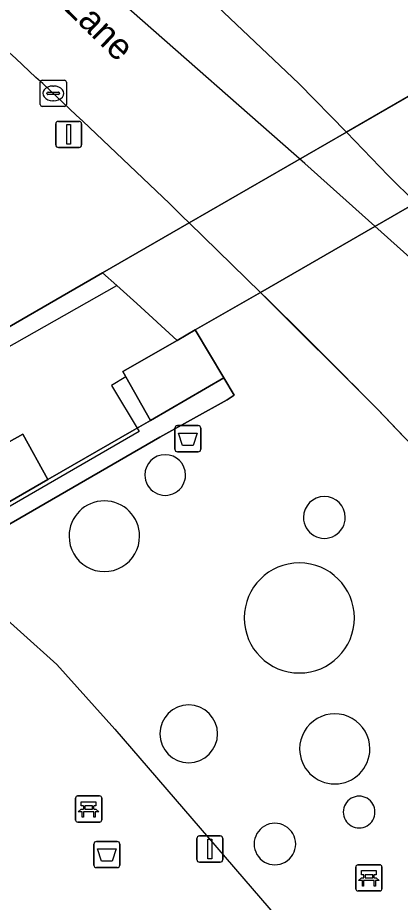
# Model space of a CAD drawing. Extents: x 155018 to 156648, y 383979 to 385733.
# Drawn here: x 155950.01 to 155964.63, y 385020.95 to 385054.75 of the extents above; entities that cross this region are included whole.
import ezdxf

# ---------------------------------------------------------------- set-up
doc = ezdxf.new("R2010")
doc.units = 0
for name, color, linetype in [('IMGEO_Afvalbak', 7, 'Continuous'), ('IMGEO_Bank', 7, 'Continuous'), ('IMGEO_Dek', 7, 'Continuous'), ('IMGEO_Groenvoorziening', 7, 'Continuous'), ('IMGEO_Hek', 7, 'Continuous'), ('IMGEO_Kolk', 7, 'Continuous'), ('IMGEO_Lichtmast', 7, 'Continuous'), ('IMGEO_Lijnafwatering', 7, 'Continuous'), ('IMGEO_Openbare_ruimte_label', 7, 'Continuous'), ('IMGEO_OVBaan_gesloten', 7, 'Continuous'), ('IMGEO_Pand', 7, 'Continuous'), ('IMGEO_Pand_overbouw', 7, 'Continuous'), ('IMGEO_Rijbaan_lokaal_open', 7, 'Continuous'), ('IMGEO_Voetpad_gesloten', 7, 'Continuous'), ('IMGEO_Voetpad_open', 7, 'Continuous')]:
    doc.layers.add(name, color=color, linetype=linetype)

msp = doc.modelspace()

# ---------------------------------------------------------------- linework, layer by layer
at = {"layer": 'IMGEO_Afvalbak'}
for p, q in [((155956.118, 385039.163), (155956.908, 385039.163)), ((155956.908, 385039.163), (155956.118, 385039.163)), ((155956.018, 385038.263), (155956.018, 385039.063)), ((155956.018, 385039.063), (155956.018, 385038.263)), ((155957.008, 385039.063), (155957.008, 385038.263)), ((155957.008, 385038.263), (155957.008, 385039.063)), ((155956.908, 385038.163), (155956.118, 385038.163)), ((155956.118, 385038.163), (155956.908, 385038.163)), ((155953.022, 385023.272), (155953.812, 385023.272)), ((155953.812, 385023.272), (155953.022, 385023.272)), ((155952.922, 385022.372), (155952.922, 385023.172)), ((155952.922, 385023.172), (155952.922, 385022.372)), ((155953.912, 385023.172), (155953.912, 385022.372)), ((155953.912, 385022.372), (155953.912, 385023.172)), ((155953.812, 385022.272), (155953.022, 385022.272)), ((155953.022, 385022.272), (155953.812, 385022.272))]:
    msp.add_line(p, q, dxfattribs=at)
for points in [[(155956.161, 385038.877), (155956.865, 385038.877), (155956.716, 385038.407), (155956.31, 385038.407), (155956.161, 385038.877)], [(155953.065, 385022.986), (155953.769, 385022.986), (155953.62, 385022.516), (155953.214, 385022.516), (155953.065, 385022.986)]]:
    msp.add_lwpolyline(points, dxfattribs=at)
for centre, start, end in [((155956.118, 385039.063), 90, 180), ((155956.118, 385039.063), 90, 180), ((155956.908, 385039.063), 0, 90), ((155956.908, 385039.063), 360, 90), ((155956.118, 385038.263), 180, 270), ((155956.118, 385038.263), 180, 270), ((155956.908, 385038.263), 270, 0), ((155956.908, 385038.263), 270, 0), ((155953.022, 385023.172), 90, 180), ((155953.022, 385023.172), 90, 180), ((155953.812, 385023.172), 0, 90), ((155953.812, 385023.172), 360, 90), ((155953.022, 385022.372), 180, 270), ((155953.022, 385022.372), 180, 270), ((155953.812, 385022.372), 270, 0), ((155953.812, 385022.372), 270, 0)]:
    msp.add_arc(centre, 0.1, start, end, dxfattribs=at)
at = {"layer": 'IMGEO_Bank'}
for p, q in [((155952.222, 385024.088), (155952.222, 385024.929)), ((155952.222, 385024.929), (155952.222, 385024.088)), ((155952.297, 385025.013), (155953.138, 385025.013)), ((155953.138, 385025.013), (155952.297, 385025.013)), ((155953.222, 385024.938), (155953.222, 385024.097)), ((155953.222, 385024.097), (155953.222, 385024.938)), ((155952.531, 385024.519), (155952.531, 385024.625)), ((155952.575, 385024.625), (155952.575, 385024.519)), ((155952.863, 385024.631), (155952.581, 385024.631)), ((155952.869, 385024.519), (155952.869, 385024.625)), ((155952.913, 385024.625), (155952.913, 385024.519)), ((155952.919, 385024.411), (155952.526, 385024.411)), ((155952.581, 385024.513), (155952.863, 385024.513)), ((155953.147, 385024.013), (155952.306, 385024.013)), ((155952.306, 385024.013), (155953.147, 385024.013)), ((155962.934, 385021.455), (155962.934, 385022.296)), ((155962.934, 385022.296), (155962.934, 385021.455)), ((155963.009, 385022.38), (155963.85, 385022.38)), ((155963.85, 385022.38), (155963.009, 385022.38)), ((155963.934, 385022.305), (155963.934, 385021.464)), ((155963.934, 385021.464), (155963.934, 385022.305)), ((155963.243, 385021.886), (155963.243, 385021.992)), ((155963.287, 385021.992), (155963.287, 385021.886)), ((155963.575, 385021.998), (155963.293, 385021.998)), ((155963.293, 385021.88), (155963.575, 385021.88)), ((155963.581, 385021.886), (155963.581, 385021.992)), ((155963.625, 385021.992), (155963.625, 385021.886)), ((155963.631, 385021.778), (155963.238, 385021.778)), ((155963.859, 385021.38), (155963.018, 385021.38)), ((155963.018, 385021.38), (155963.859, 385021.38))]:
    msp.add_line(p, q, dxfattribs=at)
for points in [[(155952.525, 385024.631), (155952.439, 385024.631), (155952.439, 385024.792), (155953.002, 385024.792), (155953.002, 385024.631), (155952.919, 385024.631)], [(155952.469, 385024.411), (155952.327, 385024.411), (155952.439, 385024.513), (155952.525, 385024.513)], [(155952.519, 385024.404), (155952.519, 385024.197), (155952.476, 385024.197), (155952.476, 385024.404)], [(155952.919, 385024.513), (155953.002, 385024.513), (155953.114, 385024.411), (155952.975, 385024.411)], [(155952.969, 385024.404), (155952.969, 385024.197), (155952.925, 385024.197), (155952.925, 385024.404)], [(155963.181, 385021.778), (155963.039, 385021.778), (155963.151, 385021.88), (155963.237, 385021.88)], [(155963.237, 385021.998), (155963.151, 385021.998), (155963.151, 385022.159), (155963.714, 385022.159), (155963.714, 385021.998), (155963.631, 385021.998)], [(155963.631, 385021.88), (155963.714, 385021.88), (155963.826, 385021.778), (155963.687, 385021.778)], [(155963.231, 385021.771), (155963.231, 385021.564), (155963.188, 385021.564), (155963.188, 385021.771)], [(155963.681, 385021.771), (155963.681, 385021.564), (155963.637, 385021.564), (155963.637, 385021.771)]]:
    msp.add_lwpolyline(points, dxfattribs=at)
for centre, radius, start, end in [((155952.3, 385024.935), 0.0779, 92.4484, 184.2845), ((155952.3, 385024.935), 0.0779, 92.4484, 184.2845), ((155953.144, 385024.935), 0.0779, 2.4484, 94.2845), ((155953.144, 385024.935), 0.0779, 2.4484, 94.2845), ((155952.524, 385024.624), 0.00671, 2.8957, 87.1043), ((155952.581, 385024.624), 0.00671, 92.8957, 177.1043), ((155952.863, 385024.624), 0.00671, 2.8957, 87.1043), ((155952.92, 385024.624), 0.00671, 92.8957, 177.1043), ((155952.469, 385024.404), 0.00671, 2.8957, 87.1043), ((155952.526, 385024.404), 0.00671, 92.8957, 177.1043), ((155952.524, 385024.52), 0.00671, 272.8957, 357.1043), ((155952.581, 385024.52), 0.00671, 182.8957, 267.1043), ((155952.863, 385024.52), 0.00671, 272.8957, 357.1043), ((155952.92, 385024.52), 0.00671, 182.8957, 267.1043), ((155952.918, 385024.404), 0.00671, 2.8957, 87.1043), ((155952.975, 385024.404), 0.00671, 92.8957, 177.1043), ((155952.3, 385024.091), 0.0779, 182.4484, 274.2845), ((155952.3, 385024.091), 0.0779, 182.4484, 274.2845), ((155953.144, 385024.091), 0.0779, 272.4484, 4.2845), ((155953.144, 385024.091), 0.0779, 272.4484, 4.2845), ((155963.012, 385022.302), 0.0779, 92.4484, 184.2845), ((155963.012, 385022.302), 0.0779, 92.4484, 184.2845), ((155963.856, 385022.302), 0.0779, 2.4484, 94.2845), ((155963.856, 385022.302), 0.0779, 2.4484, 94.2845), ((155963.236, 385021.991), 0.00671, 2.8957, 87.1043), ((155963.236, 385021.887), 0.00671, 272.8957, 357.1043), ((155963.293, 385021.991), 0.00671, 92.8957, 177.1043), ((155963.293, 385021.887), 0.00671, 182.8957, 267.1043), ((155963.575, 385021.991), 0.00671, 2.8957, 87.1043), ((155963.575, 385021.887), 0.00671, 272.8957, 357.1043), ((155963.632, 385021.991), 0.00671, 92.8957, 177.1043), ((155963.632, 385021.887), 0.00671, 182.8957, 267.1043), ((155963.181, 385021.771), 0.00671, 2.8957, 87.1043), ((155963.238, 385021.771), 0.00671, 92.8957, 177.1043), ((155963.63, 385021.771), 0.00671, 2.8957, 87.1043), ((155963.687, 385021.771), 0.00671, 92.8957, 177.1043), ((155963.012, 385021.458), 0.0779, 182.4484, 274.2845), ((155963.012, 385021.458), 0.0779, 182.4484, 274.2845), ((155963.856, 385021.458), 0.0779, 272.4484, 4.2845), ((155963.856, 385021.458), 0.0779, 272.4484, 4.2845)]:
    msp.add_arc(centre, radius, start, end, dxfattribs=at)
at = {"layer": 'IMGEO_Dek'}
msp.add_lwpolyline([(155964.931, 385051.744), (155962.573, 385050.383), (155956.564, 385046.918), (155959.29, 385044.258), (155960.035, 385043.522), (155960.778, 385042.784), (155961.52, 385042.045), (155962.26, 385041.304), (155962.998, 385040.561), (155963.734, 385039.816), (155965.63, 385037.827)], dxfattribs=at)
at = {"layer": 'IMGEO_Groenvoorziening'}
msp.add_lwpolyline([(155951.159, 385037.1), (155950.201, 385038.835), (155941.901, 385034.185), (155942.896, 385032.331)], close=True, dxfattribs=at)
for centre, radius, start, end in [((155955.647, 385037.277), 0.777, 0.0369, 179.9631), ((155955.647, 385037.277), 0.777, 179.9631, 0.0369), ((155961.731, 385035.657), 0.8, 0.0717, 179.9283), ((155953.321, 385034.938), 1.349, 0.0212, 179.9788), ((155961.731, 385035.657), 0.8, 179.9284, 0.0716), ((155953.321, 385034.938), 1.349, 179.9788, 0.0212), ((155960.773, 385031.815), 2.104, 0, 180), ((155960.773, 385031.815), 2.104, 180, 0), ((155956.547, 385027.386), 1.103, 0, 180), ((155962.129, 385026.811), 1.342, 359.9786, 180.0214), ((155956.547, 385027.386), 1.103, 180, 0), ((155962.129, 385026.811), 1.342, 180.0214, 359.9786), ((155963.06, 385024.397), 0.606, 359.9527, 180.0473), ((155963.06, 385024.395), 0.606, 179.9527, 0.0473), ((155959.841, 385023.175), 0.795, 359.9639, 180.0361), ((155959.841, 385023.175), 0.795, 179.9639, 0.0361)]:
    msp.add_arc(centre, radius, start, end, dxfattribs=at)
at = {"layer": 'IMGEO_Hek'}
for points in [[(155953.257, 385045.01), (155948.128, 385042.049)], [(155953.257, 385045.01), (155953.799, 385044.517)], [(155953.799, 385044.517), (155954.559, 385043.827)], [(155954.559, 385043.827), (155956.103, 385042.424)], [(155931.817, 385025.064), (155955.448, 385038.728)]]:
    msp.add_lwpolyline(points, dxfattribs=at)
at = {"layer": 'IMGEO_Kolk'}
for p, q in [((155950.868, 385051.436), (155950.868, 385052.288)), ((155950.943, 385052.362), (155951.795, 385052.362)), ((155951.869, 385052.288), (155951.869, 385051.436)), ((155951.356, 385052.142), (155951.381, 385052.142)), ((155951.127, 385051.856), (155951.127, 385051.868)), ((155951.565, 385051.819), (155951.167, 385051.819)), ((155951.17, 385051.905), (155951.568, 385051.905)), ((155951.611, 385051.868), (155951.611, 385051.856)), ((155951.795, 385051.362), (155950.943, 385051.362)), ((155951.379, 385051.582), (155951.354, 385051.582))]:
    msp.add_line(p, q, dxfattribs=at)
for points in [[(155950.868, 385051.436), (155950.868, 385052.288)], [(155950.943, 385052.362), (155951.795, 385052.362)], [(155951.869, 385052.288), (155951.869, 385051.436)], [(155951.795, 385051.362), (155950.943, 385051.362)]]:
    msp.add_lwpolyline(points, dxfattribs=at)
for centre, radius, start, end in [((155950.945, 385052.286), 0.0765, 91.552, 178.448), ((155950.945, 385052.286), 0.0765, 91.552, 178.448), ((155951.793, 385052.286), 0.0765, 1.552, 88.448), ((155951.793, 385052.286), 0.0765, 1.552, 88.448), ((155951.167, 385051.865), 0.0403, 85.8775, 175.7526), ((155951.164, 385051.855), 0.0366, 178.938, 274.7102), ((155951.568, 385051.862), 0.043, 264.8664, 352.4533), ((155951.572, 385051.867), 0.0386, 1.7309, 96.639), ((155950.945, 385051.438), 0.0765, 181.552, 268.448), ((155950.945, 385051.438), 0.0765, 181.552, 268.448), ((155951.793, 385051.438), 0.0765, 271.552, 358.448), ((155951.793, 385051.438), 0.0765, 271.552, 358.448)]:
    msp.add_arc(centre, radius, start, end, dxfattribs=at)
for centre, major_axis, ratio, start_param, end_param in [((155951.355, 385051.862), (-0.387, 0.002), 0.722429, 4.712389, 7.853982), ((155951.38, 385051.862), (-0.39, 0.002), 0.717154, 1.570796, 4.712389)]:
    msp.add_ellipse(centre, major_axis=major_axis, ratio=ratio, start_param=start_param, end_param=end_param, dxfattribs=at)
at = {"layer": 'IMGEO_Lichtmast'}
for p, q in [((155951.464, 385049.893), (155951.464, 385050.693)), ((155951.464, 385050.693), (155951.464, 385049.893)), ((155951.564, 385050.793), (155952.354, 385050.793)), ((155952.354, 385050.793), (155951.564, 385050.793)), ((155952.454, 385050.693), (155952.454, 385049.893)), ((155952.454, 385049.893), (155952.454, 385050.693)), ((155952.354, 385049.793), (155951.564, 385049.793)), ((155951.564, 385049.793), (155952.354, 385049.793)), ((155956.858, 385022.584), (155956.858, 385023.384)), ((155956.858, 385023.384), (155956.858, 385022.584)), ((155956.958, 385023.484), (155957.748, 385023.484)), ((155957.748, 385023.484), (155956.958, 385023.484)), ((155957.848, 385023.384), (155957.848, 385022.584)), ((155957.848, 385022.584), (155957.848, 385023.384)), ((155957.748, 385022.484), (155956.958, 385022.484)), ((155956.958, 385022.484), (155957.748, 385022.484))]:
    msp.add_line(p, q, dxfattribs=at)
for points in [[(155951.884, 385050.668), (155952.034, 385050.668), (155952.034, 385049.918), (155951.884, 385049.918), (155951.884, 385050.668)], [(155957.278, 385023.359), (155957.428, 385023.359), (155957.428, 385022.609), (155957.278, 385022.609), (155957.278, 385023.359)]]:
    msp.add_lwpolyline(points, dxfattribs=at)
for centre, start, end in [((155951.564, 385050.693), 90, 180), ((155951.564, 385050.693), 90, 180), ((155952.354, 385050.693), 0, 90), ((155952.354, 385050.693), 360, 90), ((155951.564, 385049.893), 180, 270), ((155951.564, 385049.893), 180, 270), ((155952.354, 385049.893), 270, 0), ((155952.354, 385049.893), 270, 0), ((155956.958, 385023.384), 90, 180), ((155956.958, 385023.384), 90, 180), ((155957.748, 385023.384), 0, 90), ((155957.748, 385023.384), 360, 90), ((155956.958, 385022.584), 180, 270), ((155956.958, 385022.584), 180, 270), ((155957.748, 385022.584), 270, 0), ((155957.748, 385022.584), 270, 0)]:
    msp.add_arc(centre, 0.1, start, end, dxfattribs=at)
at = {"layer": 'IMGEO_Lijnafwatering'}
for points in [[(155937.131, 385042.597), (155939.96, 385037.759), (155940.432, 385036.952), (155953.799, 385044.517)], [(155954.139, 385041.028), (155953.592, 385040.695), (155954.654, 385038.934), (155940.57, 385030.799)]]:
    msp.add_lwpolyline(points, dxfattribs=at)
at = {"layer": 'IMGEO_OVBaan_gesloten'}
for points in [[(155956.564, 385046.918), (155962.573, 385050.383), (155960.752, 385052.236), (155957.4, 385055.414)], [(155965.321, 385047.362), (155965.428, 385047.477), (155965.231, 385047.677), (155964.168, 385048.718), (155962.573, 385050.383), (155956.564, 385046.918), (155959.29, 385044.258)], [(155972.231, 385040.434), (155968.439, 385044.383), (155966.288, 385046.572), (155965.231, 385047.677), (155959.29, 385044.258), (155963.734, 385039.816)]]:
    msp.add_lwpolyline(points, dxfattribs=at)
for centre, radius, start, end in [((155667.016, 384747.542), 416.49, 45.95609, 47.50089), ((155653.144, 384733.53), 436.208, 44.60023, 45.42556), ((155712.784, 384798.739), 347.986, 41.1354, 43.85049), ((155712.784, 384798.739), 347.986, 41.1354, 43.85049)]:
    msp.add_arc(centre, radius, start, end, dxfattribs=at)
at = {"layer": 'IMGEO_Pand'}
msp.add_lwpolyline([(155956.795, 385042.822), (155956.103, 385042.424), (155954.025, 385041.228), (155954.075, 385041.14), (155954.139, 385041.028), (155955.085, 385039.366), (155957.893, 385040.987)], close=True, dxfattribs=at)
at = {"layer": 'IMGEO_Pand_overbouw'}
for points in [[(155915.464, 385060.719), (155932.756, 385046.223), (155940.505, 385039.775), (155947.327, 385033.784), (155951.51, 385030.036), (155953.721, 385027.565), (155959.923, 385020.37), (155965.559, 385012.912)], [(155966.094, 385044.608), (155960.986, 385049.184), (155953.94, 385055.371)]]:
    msp.add_lwpolyline(points, dxfattribs=at)
at = {"layer": 'IMGEO_Rijbaan_lokaal_open'}
msp.add_lwpolyline([(155968.6, 385053.859), (155962.573, 385050.383), (155956.564, 385046.918), (155953.257, 385045.01), (155953.799, 385044.517), (155954.559, 385043.827), (155956.103, 385042.424), (155956.795, 385042.822), (155959.29, 385044.258), (155965.231, 385047.677)], dxfattribs=at)
at = {"layer": 'IMGEO_Voetpad_gesloten'}
msp.add_lwpolyline([(155966.913, 385056.745), (155964.991, 385060.034), (155962.259, 385058.451), (155960.854, 385057.636), (155960.929, 385057.492), (155957.4, 385055.414), (155960.752, 385052.236), (155962.573, 385050.383), (155968.6, 385053.859), (155968.471, 385054.079)], close=True, dxfattribs=at)
for points in [[(156017.88, 384995.994), (156015.235, 385000), (156010.18, 385006.034), (156009.47, 385006.881), (155984.292, 385035.94), (155972.197, 385048.471), (155972.178, 385048.46), (155972.215, 385048.398), (155969.718, 385046.978), (155968.762, 385048.658), (155968.405, 385049.379), (155968.276, 385049.284), (155968.2, 385049.386), (155965.699, 385052.187), (155964.931, 385051.744), (155962.573, 385050.383), (155964.168, 385048.718), (155965.231, 385047.677), (155965.428, 385047.477), (155965.321, 385047.362)], [(155963.734, 385039.816), (155959.29, 385044.258), (155956.795, 385042.822), (155957.893, 385040.987), (155958.285, 385040.332), (155958.02, 385040.155), (155955.448, 385038.728), (155931.817, 385025.064), (155942.064, 385007.325), (155950.631, 384992.493), (155938.439, 384985.458), (155914.373, 384971.571), (155914.251, 384971.5), (155917.172, 384963.671), (155958.91, 384987.786), (155968.004, 384972.037), (155970.981, 384966.859), (155971.372, 384966.18), (155987.127, 384975.286), (156005.259, 384985.766), (155993.065, 385002.273)]]:
    msp.add_lwpolyline(points, dxfattribs=at)
for centre, radius, start, end in [((155712.784, 384798.739), 347.986, 41.1354, 43.85049), ((155955.647, 385037.277), 0.777, 0.0369, 179.9631), ((155955.647, 385037.277), 0.777, 179.9631, 0.0369), ((155961.731, 385035.657), 0.8, 0.0717, 179.9283), ((155953.321, 385034.938), 1.349, 0.0212, 179.9788), ((155961.731, 385035.657), 0.8, 179.9284, 0.0716), ((155953.321, 385034.938), 1.349, 179.9788, 0.0212), ((155960.773, 385031.815), 2.104, 0, 180), ((155960.773, 385031.815), 2.104, 180, 0), ((155956.547, 385027.386), 1.103, 0, 180), ((155962.129, 385026.811), 1.342, 359.9786, 180.0214), ((155956.547, 385027.386), 1.103, 180, 0), ((155962.129, 385026.811), 1.342, 180.0214, 359.9786), ((155963.06, 385024.397), 0.606, 359.9527, 180.0473), ((155963.06, 385024.395), 0.606, 179.9527, 0.0473), ((155959.841, 385023.175), 0.795, 359.9639, 180.0361), ((155959.841, 385023.175), 0.795, 179.9639, 0.0361)]:
    msp.add_arc(centre, radius, start, end, dxfattribs=at)
at = {"layer": 'IMGEO_Voetpad_open'}
for points in [[(155947.895, 385050.983), (155945.345, 385048.209), (155945.214, 385048.117), (155944.599, 385047.786), (155948.128, 385042.049), (155953.257, 385045.01), (155956.564, 385046.918)], [(155928.606, 385024.084), (155942.896, 385032.331), (155941.901, 385034.185), (155950.201, 385038.835), (155951.159, 385037.1), (155954.456, 385039.003), (155955.085, 385039.366), (155954.139, 385041.028), (155954.075, 385041.14), (155954.025, 385041.228), (155956.103, 385042.424), (155954.559, 385043.827), (155953.799, 385044.517), (155953.257, 385045.01), (155948.128, 385042.049), (155940.591, 385037.698), (155940.023, 385037.373), (155936.979, 385042.553), (155929.63, 385038.296), (155931.898, 385034.323), (155924.671, 385030.145)]]:
    msp.add_lwpolyline(points, dxfattribs=at)
msp.add_lwpolyline([(155931.817, 385025.064), (155955.448, 385038.728), (155958.02, 385040.155), (155958.285, 385040.332), (155957.893, 385040.987), (155955.085, 385039.366), (155954.456, 385039.003), (155951.159, 385037.1), (155942.896, 385032.331), (155928.606, 385024.084), (155902.408, 385008.964), (155902.286, 385008.899), (155902.475, 385008.1), (155931.167, 385024.688), (155949.576, 384992.767), (155913.964, 384972.207), (155914.194, 384971.639), (155914.251, 384971.5), (155914.373, 384971.571), (155938.439, 384985.458), (155950.631, 384992.493), (155942.064, 385007.325)], close=True, dxfattribs=at)
msp.add_arc((155667.016, 384747.542), 416.49, 45.95609, 47.50089, dxfattribs=at)

# ---------------------------------------------------------------- texts
at = {"layer": 'IMGEO_Openbare_ruimte_label'}
msp.add_text('Flight Lane', height=1, rotation=315.7293, dxfattribs=at).set_placement((155949.121, 385057.648))

doc.saveas('drawing.dxf')
